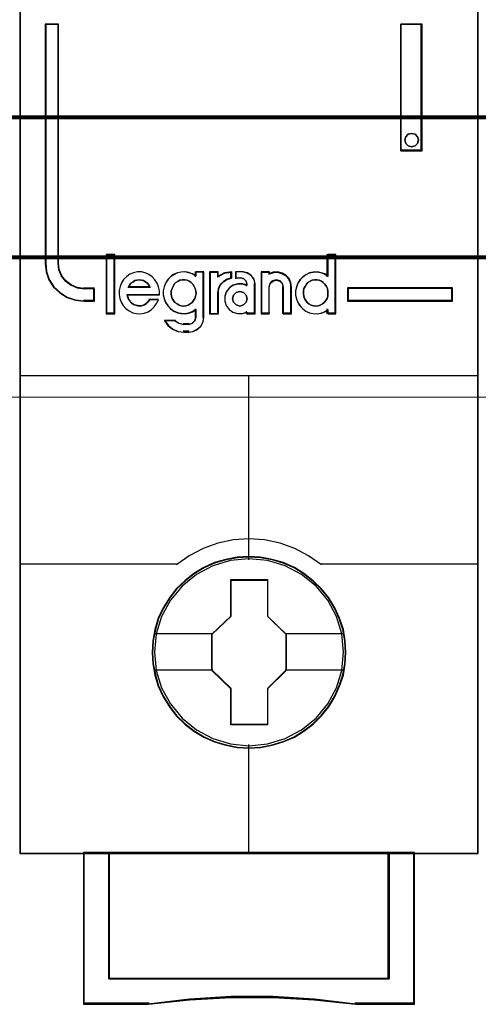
# Model space of a CAD drawing. Header units: millimetres. Extents: x -1290 to 1795, y -4192 to -1311.
# Tile 608 of 656: x 1120.82 to 1124.42, y -2956.33 to -2948.61. Entities that reach past the tile are written whole.
import ezdxf

# ---------------------------------------------------------------- set-up
doc = ezdxf.new("R2010")
doc.units = ezdxf.units.MM
doc.layers.add('30', color=7, linetype='Continuous')
doc.layers.add('45', color=7, linetype='Continuous')
doc.layers.add('Aparatura', color=7, linetype='Continuous', lineweight=13)

# ---------------------------------------------------------------- blocks, each defined once
blk = doc.blocks.new('*U393')
at = {"layer": '45', "color": 7}
for points in [[(468.391333, -233.760161), (450.418354, -233.760161), (450.418354, -315.4849), (468.391333, -315.4849), (468.391333, -233.760161)], [(453.34194, -293.834666), (453.34194, -293.345526), (452.94004, -293.345526), (452.668333, -293.307054), (452.43059, -293.202631), (452.221149, -293.05424), (452.056993, -292.85089), (451.949443, -292.609067), (451.92114, -292.345261), (451.92114, -282.969154), (451.41735, -282.969154), (451.41735, -292.345261), (451.451314, -292.680515), (451.558864, -292.999281), (451.740002, -293.279575), (451.989066, -293.510405), (452.277755, -293.686276), (452.594746, -293.796195), (452.94004, -293.834666), (453.34194, -293.834666)], [(465.362119, -282.969154), (465.362119, -287.931526), (466.199987, -287.931526), (466.199987, -282.969154), (465.362119, -282.969154)], [(466.013754, -287.382346), (466.0496, -287.511811), (466.013754, -287.653046), (465.918163, -287.741318), (465.780751, -287.782511), (465.649314, -287.741318), (465.553723, -287.653046), (465.517876, -287.511811), (465.553723, -287.382346), (465.649314, -287.282305), (465.780751, -287.252881), (465.918163, -287.282305), (466.013754, -287.382346)], [(454.129678, -294.310437), (454.129678, -292.019559), (453.821744, -292.019559), (453.821744, -294.310437), (454.129678, -294.310437)], [(467.392337, -293.310422), (463.26924, -293.310422), (463.26924, -293.834666), (467.392337, -293.834666), (467.392337, -293.310422)], [(463.202998, -307.601538), (463.18069, -307.150173), (463.108186, -306.698808), (462.952026, -306.263956), (462.773556, -305.851122), (462.539315, -305.454802), (462.25488, -305.108021), (461.925827, -304.788763), (461.557734, -304.508036), (461.184063, -304.26584), (460.749044, -304.078689), (460.319602, -303.952086), (459.862274, -303.869519), (459.404947, -303.841997), (458.947619, -303.869519), (458.501445, -303.952086), (458.049695, -304.078689), (457.636984, -304.26584), (457.246583, -304.508036), (456.884067, -304.788763), (456.549437, -305.108021), (456.281732, -305.454802), (456.036337, -305.851122), (455.841136, -306.263956), (455.718438, -306.698808), (455.629204, -307.150173), (455.601318, -307.601538), (455.629204, -308.052903), (455.718438, -308.487755), (455.841136, -308.922607), (456.036337, -309.33544), (456.281732, -309.731761), (456.549437, -310.08955), (456.884067, -310.414313), (457.246583, -310.689536), (457.636984, -310.920723), (458.049695, -311.107874), (458.501445, -311.239981), (458.947619, -311.333557), (459.404947, -311.355574), (459.862274, -311.333557), (460.319602, -311.239981), (460.749044, -311.107874), (461.184063, -310.920723), (461.557734, -310.689536), (461.925827, -310.414313), (462.25488, -310.08955), (462.539315, -309.731761), (462.773556, -309.33544), (462.952026, -308.922607), (463.108186, -308.487755), (463.18069, -308.052903), (463.202998, -307.601538)], [(463.202998, -307.601538), (463.18069, -307.150173), (463.108186, -306.698808), (462.952026, -306.263956), (462.773556, -305.851122), (462.539315, -305.454802), (462.25488, -305.108021), (461.925827, -304.788763), (461.557734, -304.508036), (461.184063, -304.26584), (460.749044, -304.078689), (460.319602, -303.952086), (459.862274, -303.869519), (459.404947, -303.841997), (458.947619, -303.869519), (458.501445, -303.952086), (458.049695, -304.078689), (457.636984, -304.26584), (457.246583, -304.508036), (456.884067, -304.788763), (456.549437, -305.108021), (456.281732, -305.454802), (456.036337, -305.851122), (455.841136, -306.263956), (455.718438, -306.698808), (455.629204, -307.150173), (455.601318, -307.601538), (455.629204, -308.052903), (455.718438, -308.487755), (455.841136, -308.922607), (456.036337, -309.33544), (456.281732, -309.731761), (456.549437, -310.08955), (456.884067, -310.414313), (457.246583, -310.689536), (457.636984, -310.920723), (458.049695, -311.107874), (458.501445, -311.239981), (458.947619, -311.333557), (459.404947, -311.355574), (459.862274, -311.333557), (460.319602, -311.239981), (460.749044, -311.107874), (461.184063, -310.920723), (461.557734, -310.689536), (461.925827, -310.414313), (462.25488, -310.08955), (462.539315, -309.731761), (462.773556, -309.33544), (462.952026, -308.922607), (463.108186, -308.487755), (463.18069, -308.052903), (463.202998, -307.601538)], [(463.185095, -307.601525), (463.162891, -307.152317), (463.09073, -306.703109), (462.935305, -306.270335), (462.757676, -305.859474), (462.524538, -305.465048), (462.241442, -305.119925), (461.913939, -304.802192), (461.54758, -304.522807), (461.17567, -304.281768), (460.7427, -304.095511), (460.315281, -303.969514), (459.860107, -303.887342), (459.404933, -303.859951), (458.94976, -303.887342), (458.505688, -303.969514), (458.056065, -304.095511), (457.645299, -304.281768), (457.256736, -304.522807), (456.895928, -304.802192), (456.562874, -305.119925), (456.296431, -305.465048), (456.052191, -305.859474), (455.85791, -306.270335), (455.73579, -306.703109), (455.646976, -307.152317), (455.619221, -307.601525), (455.646976, -308.050733), (455.73579, -308.483506), (455.85791, -308.91628), (456.052191, -309.327141), (456.296431, -309.721568), (456.562874, -310.077647), (456.895928, -310.400858), (457.256736, -310.674765), (457.645299, -310.904847), (458.056065, -311.091104), (458.505688, -311.22258), (458.94976, -311.315708), (459.404933, -311.337621), (459.860107, -311.315708), (460.315281, -311.22258), (460.7427, -311.091104), (461.17567, -310.904847), (461.54758, -310.674765), (461.913939, -310.400858), (462.241442, -310.077647), (462.524538, -309.721568), (462.757676, -309.327141), (462.935305, -308.91628), (463.09073, -308.483506), (463.162891, -308.050733), (463.185095, -307.601525)], [(458.690691, -304.745063), (460.135866, -304.745063), (460.135866, -306.173367), (460.861265, -306.879247), (460.861265, -308.307552), (460.135866, -309.024462), (460.135866, -310.441737), (458.690691, -310.441737), (458.690691, -309.024462), (457.948422, -308.307552), (457.948422, -306.879247), (458.690691, -306.173367), (458.690691, -304.745063)], [(458.690691, -304.745063), (460.135866, -304.745063), (460.135866, -304.745063), (460.135866, -306.173367), (460.135866, -306.173367), (460.861265, -306.879247), (460.861265, -306.879247), (460.861265, -308.307552), (460.861265, -308.307552), (460.135866, -309.024462), (460.135866, -309.024462), (460.135866, -310.441737), (460.135866, -310.441737), (458.690691, -310.441737), (458.690691, -310.441737), (458.690691, -309.024462), (458.690691, -309.024462), (457.948422, -308.307552), (457.948422, -308.307552), (457.948422, -306.879247), (457.948422, -306.879247), (458.690691, -306.173367), (458.690691, -306.173367), (458.690691, -304.745063), (458.690691, -304.745063)], [(458.69947, -304.763016), (460.12688, -304.763016), (460.12688, -306.181868), (460.843362, -306.883076), (460.843362, -308.301928), (460.12688, -309.014093), (460.12688, -310.421988), (458.69947, -310.421988), (458.69947, -309.014093), (457.966325, -308.301928), (457.966325, -306.883076), (458.69947, -306.181868), (458.69947, -304.763016)], [(464.903076, -315.447197), (464.903076, -320.397453), (453.906611, -320.397453), (453.906611, -315.447197), (452.910473, -315.447197), (452.910473, -321.395222), (455.453684, -321.395222), (457.073103, -321.21882), (458.703652, -321.13062), (460.334201, -321.13062), (461.964749, -321.21882), (463.589733, -321.395222), (465.899214, -321.395222), (465.899214, -315.447197), (464.903076, -315.447197)], [(459.40017, -315.447197), (453.904099, -315.447197), (453.904099, -320.402388), (464.907379, -320.402388), (464.907379, -315.447197), (459.40017, -315.447197)], [(464.907379, -320.402388), (464.907379, -315.447197), (459.40017, -315.447197), (453.904099, -315.447197), (453.904099, -320.402388), (464.907379, -320.402388)]]:
    blk.add_lwpolyline(points, close=True, dxfattribs=at)
at = {"layer": '45', "color": 139}
for points in [[(468.391333, -233.760161), (450.418354, -233.760161), (450.418354, -315.4849), (468.391333, -315.4849), (468.391333, -233.760161)], [(466.0496, -287.511811), (466.013754, -287.382346), (465.918163, -287.282305), (465.780751, -287.252881), (465.649314, -287.282305), (465.553723, -287.382346), (465.517876, -287.511811), (465.553723, -287.653046), (465.649314, -287.741318), (465.780751, -287.782511), (465.918163, -287.741318), (466.013754, -287.653046), (466.0496, -287.511811)], [(456.836231, -294.021384), (456.934421, -294.010017), (457.02106, -293.981598), (457.101922, -293.936129), (457.171233, -293.879293), (457.234768, -293.799721), (457.275199, -293.725834), (457.304079, -293.629212), (457.327182, -293.53259), (457.31563, -293.435968), (457.298303, -293.339346), (457.257871, -293.254091), (457.205888, -293.163153), (457.136578, -293.100632), (457.061491, -293.04948), (456.974852, -293.009694), (456.882438, -292.992643), (456.795799, -292.992643), (456.697609, -293.009694), (456.622522, -293.04948), (456.54166, -293.100632), (456.472349, -293.163153), (456.426142, -293.254091), (456.385711, -293.339346), (456.356831, -293.435968), (456.356831, -293.53259), (456.368383, -293.629212), (456.397262, -293.725834), (456.44347, -293.799721), (456.501229, -293.879293), (456.582091, -293.936129), (456.662954, -293.981598), (456.749592, -294.010017), (456.836231, -294.021384)], [(462.018704, -294.021384), (462.111369, -294.010017), (462.198243, -293.981598), (462.285116, -293.936129), (462.354615, -293.879293), (462.412531, -293.799721), (462.464655, -293.725834), (462.493613, -293.629212), (462.499404, -293.53259), (462.499404, -293.435968), (462.482029, -293.339346), (462.441488, -293.254091), (462.383573, -293.163153), (462.314074, -293.100632), (462.244575, -293.04948), (462.157702, -293.009694), (462.070828, -292.992643), (461.972372, -292.992643), (461.885498, -293.009694), (461.798625, -293.04948), (461.717543, -293.100632), (461.659627, -293.163153), (461.601712, -293.254091), (461.561171, -293.339346), (461.538005, -293.435968), (461.538005, -293.53259), (461.549588, -293.629212), (461.578546, -293.725834), (461.63067, -293.799721), (461.688585, -293.879293), (461.758084, -293.936129), (461.844957, -293.981598), (461.931831, -294.010017), (462.018704, -294.021384)], [(459.335916, -293.734126), (459.294355, -293.593429), (459.187485, -293.487906), (459.04499, -293.446869), (458.902496, -293.487906), (458.795625, -293.593429), (458.754064, -293.734126), (458.795625, -293.874824), (458.902496, -293.980347), (459.04499, -294.021384), (459.187485, -293.980347), (459.294355, -293.874824), (459.335916, -293.734126)], [(463.115273, -307.590647), (463.042756, -306.869521), (462.83636, -306.186929), (462.490509, -305.553879), (462.033093, -304.997897), (461.46969, -304.546505), (460.822613, -304.205209), (460.125332, -303.996027), (459.40016, -303.92997), (458.680567, -303.996027), (457.988864, -304.205209), (457.341787, -304.546505), (456.778384, -304.997897), (456.320968, -305.553879), (455.975117, -306.186929), (455.763144, -306.869521), (455.696205, -307.590647), (455.763144, -308.306269), (455.975117, -308.994366), (456.320968, -309.621911), (456.778384, -310.177893), (457.341787, -310.63479), (457.988864, -310.970581), (458.680567, -311.185268), (459.40016, -311.25683), (460.125332, -311.185268), (460.822613, -310.970581), (461.46969, -310.63479), (462.033093, -310.177893), (462.490509, -309.621911), (462.83636, -308.994366), (463.042756, -308.306269), (463.115273, -307.590647)]]:
    blk.add_lwpolyline(points, close=True, dxfattribs=at)
at = {"layer": '45', "color": 59}
for points in [[(468.37343, -233.778115), (450.436257, -233.778115), (450.436257, -315.466946), (468.37343, -315.466946), (468.37343, -233.778115)], [(465.362119, -282.969154), (465.362119, -287.931526), (466.199987, -287.931526), (466.199987, -282.969154), (465.362119, -282.969154)], [(466.013754, -287.382346), (466.0496, -287.511811), (466.013754, -287.653046), (465.918163, -287.741318), (465.780751, -287.782511), (465.649314, -287.741318), (465.553723, -287.653046), (465.517876, -287.511811), (465.553723, -287.382346), (465.649314, -287.282305), (465.780751, -287.252881), (465.918163, -287.282305), (466.013754, -287.382346)], [(454.147582, -294.32839), (454.147582, -292.001605), (453.803841, -292.001605), (453.803841, -294.32839), (454.147582, -294.32839)], [(461.233651, -293.432188), (461.233651, -293.593616), (461.262089, -293.743911), (461.318966, -293.883072), (461.40428, -294.016668), (461.512346, -294.127997), (461.637474, -294.222627), (461.76829, -294.283858), (461.916168, -294.317257), (462.069735, -294.32839), (462.223301, -294.300558), (462.365492, -294.244893), (462.490621, -294.161396), (462.490621, -294.32839), (462.809129, -294.32839), (462.809129, -292.001605), (462.490621, -292.001605), (462.490621, -292.858842), (462.365492, -292.775345), (462.223301, -292.725246), (462.069735, -292.697414), (461.916168, -292.708547), (461.76829, -292.736379), (461.637474, -292.803177), (461.512346, -292.886674), (461.40428, -292.998003), (461.318966, -293.131599), (461.262089, -293.281893), (461.233651, -293.432188)], [(454.30871, -293.57149), (454.337143, -293.72287), (454.394008, -293.87425), (454.473619, -294.003204), (454.575976, -294.120944), (454.701079, -294.216257), (454.848928, -294.283537), (454.991091, -294.317177), (455.144626, -294.32839), (455.298162, -294.300357), (455.446011, -294.24429), (455.576801, -294.16019), (455.684845, -294.053664), (455.781515, -293.919103), (455.849753, -293.778937), (455.502876, -293.778937), (455.446011, -293.851823), (455.377773, -293.919103), (455.298162, -293.969563), (455.224238, -293.997597), (455.13894, -294.014417), (455.047956, -294.003204), (454.962658, -293.986383), (454.877361, -293.95835), (454.79775, -293.902283), (454.740884, -293.835003), (454.684019, -293.75651), (454.655587, -293.67241), (454.627154, -293.58831), (455.889559, -293.58831), (455.889559, -293.425717), (455.861126, -293.263123), (455.798575, -293.122957), (455.713277, -292.988397), (455.61092, -292.876263), (455.474444, -292.78095), (455.337968, -292.724883), (455.184432, -292.685637), (455.030896, -292.685637), (454.877361, -292.71367), (454.735198, -292.769737), (454.610095, -292.86505), (454.490678, -292.971577), (454.405381, -293.106137), (454.348516, -293.257517), (454.30871, -293.408897), (454.30871, -293.57149)], [(456.13058, -293.119919), (456.073737, -293.270248), (456.045316, -293.420576), (456.045316, -293.58204), (456.073737, -293.732369), (456.13058, -293.871562), (456.221528, -294.005188), (456.323845, -294.116542), (456.448898, -294.211193), (456.596689, -294.272438), (456.738795, -294.305845), (456.89227, -294.31698), (457.04006, -294.289142), (457.182167, -294.233464), (457.318589, -294.149948), (457.318589, -294.467309), (457.278799, -294.606502), (457.170798, -294.701153), (457.04006, -294.740127), (456.835427, -294.740127), (456.653531, -294.701153), (456.488688, -294.606502), (456.096474, -294.606502), (456.227212, -294.790237), (456.403424, -294.92943), (456.613741, -295.024081), (456.835427, -295.05192), (457.04006, -295.05192), (457.221956, -295.024081), (457.381115, -294.940565), (457.517538, -294.818075), (457.602801, -294.645476), (457.636907, -294.467309), (457.636907, -292.685637), (457.318589, -292.685637), (457.318589, -292.847101), (457.182167, -292.763585), (457.04006, -292.713475), (456.89227, -292.685637), (456.738795, -292.696772), (456.596689, -292.724611), (456.448898, -292.791424), (456.323845, -292.874939), (456.221528, -292.986294), (456.13058, -293.119919)], [(457.860696, -292.685637), (457.860696, -294.32839), (458.185693, -294.32839), (458.185693, -293.50421), (458.21471, -293.341617), (458.290156, -293.179023), (458.412029, -293.055677), (458.557117, -292.971577), (458.725419, -292.921117), (458.725419, -292.685637), (458.441047, -292.724883), (458.185693, -292.859443), (458.185693, -292.685637), (457.860696, -292.685637)], [(457.878599, -292.70359), (457.878599, -294.310437), (458.190138, -294.310437), (458.190138, -293.504271), (458.217954, -293.345232), (458.290276, -293.186193), (458.407103, -293.065542), (458.546183, -292.98328), (458.707516, -292.933923), (458.707516, -292.70359), (458.434919, -292.741979), (458.190138, -292.873598), (458.190138, -292.70359), (457.878599, -292.70359)], [(458.510615, -293.476177), (458.453291, -293.644377), (458.453291, -293.835003), (458.510615, -294.003204), (458.625264, -294.16019), (458.768576, -294.26111), (458.957747, -294.317177), (459.141185, -294.317177), (459.324624, -294.26111), (459.324624, -294.32839), (459.645641, -294.32839), (459.645641, -293.15099), (459.605514, -292.971577), (459.496597, -292.820197), (459.341821, -292.724883), (459.158382, -292.685637), (458.89469, -292.685637), (458.89469, -292.921117), (459.083861, -292.921117), (459.19851, -292.94915), (459.284496, -293.038857), (459.324624, -293.15099), (459.324624, -293.21827), (459.141185, -293.162203), (458.957747, -293.162203), (458.768576, -293.21827), (458.625264, -293.324797), (458.510615, -293.476177)], [(459.880172, -292.685637), (459.880172, -294.32839), (460.189725, -294.32839), (460.189725, -293.274337), (460.229852, -293.13417), (460.333036, -293.038857), (460.470615, -292.99961), (460.619659, -293.038857), (460.711378, -293.13417), (460.751505, -293.274337), (460.751505, -294.32839), (461.072523, -294.32839), (461.072523, -293.274337), (461.04386, -293.106137), (460.975071, -292.943543), (460.860422, -292.820197), (460.705646, -292.736097), (460.539404, -292.685637), (460.355966, -292.69685), (460.189725, -292.752917), (460.189725, -292.685637), (459.880172, -292.685637)], [(459.898075, -292.70359), (459.898075, -294.310437), (460.198332, -294.310437), (460.198332, -293.279423), (460.237254, -293.14232), (460.33734, -293.04909), (460.470787, -293.010701), (460.615355, -293.04909), (460.70432, -293.14232), (460.743242, -293.279423), (460.743242, -294.310437), (461.054619, -294.310437), (461.054619, -293.279423), (461.026818, -293.114899), (460.960094, -292.95586), (460.848888, -292.835209), (460.69876, -292.752947), (460.537511, -292.70359), (460.359581, -292.714559), (460.198332, -292.7694), (460.198332, -292.70359), (459.898075, -292.70359)], [(455.483181, -293.204422), (455.529705, -293.297854), (454.663193, -293.297854), (454.715532, -293.204422), (454.773687, -293.129677), (454.843474, -293.079846), (454.930707, -293.023787), (455.012124, -293.005101), (455.099357, -292.992643), (455.186589, -293.005101), (455.273822, -293.023787), (455.35524, -293.079846), (455.425026, -293.129677), (455.483181, -293.204422)], [(455.529705, -293.297854), (454.663193, -293.297854), (454.715532, -293.204422), (454.773687, -293.129677), (454.843474, -293.079846), (454.930707, -293.023787), (455.012124, -293.005101), (455.099357, -292.992643), (455.186589, -293.005101), (455.273822, -293.023787), (455.35524, -293.079846), (455.425026, -293.129677), (455.483181, -293.204422), (455.529705, -293.297854)], [(457.234768, -293.799721), (457.171233, -293.879293), (457.101922, -293.936129), (457.02106, -293.981598), (456.934421, -294.010017), (456.836231, -294.021384), (456.749592, -294.010017), (456.662954, -293.981598), (456.582091, -293.936129), (456.501229, -293.879293), (456.44347, -293.799721), (456.397262, -293.725834), (456.368383, -293.629212), (456.356831, -293.53259), (456.356831, -293.435968), (456.385711, -293.339346), (456.426142, -293.254091), (456.472349, -293.163153), (456.54166, -293.100632), (456.622522, -293.04948), (456.697609, -293.009694), (456.795799, -292.992643), (456.882438, -292.992643), (456.974852, -293.009694), (457.061491, -293.04948), (457.136578, -293.100632), (457.205888, -293.163153), (457.257871, -293.254091), (457.298303, -293.339346), (457.31563, -293.435968), (457.327182, -293.53259), (457.304079, -293.629212), (457.275199, -293.725834), (457.234768, -293.799721)], [(456.426142, -293.254091), (456.472349, -293.163153), (456.54166, -293.100632), (456.622522, -293.04948), (456.697609, -293.009694), (456.795799, -292.992643), (456.882438, -292.992643), (456.974852, -293.009694), (457.061491, -293.04948), (457.136578, -293.100632), (457.205888, -293.163153), (457.257871, -293.254091), (457.298303, -293.339346), (457.31563, -293.435968), (457.327182, -293.53259), (457.304079, -293.629212), (457.275199, -293.725834), (457.234768, -293.799721), (457.171233, -293.879293), (457.101922, -293.936129), (457.02106, -293.981598), (456.934421, -294.010017), (456.836231, -294.021384), (456.749592, -294.010017), (456.662954, -293.981598), (456.582091, -293.936129), (456.501229, -293.879293), (456.44347, -293.799721), (456.397262, -293.725834), (456.368383, -293.629212), (456.356831, -293.53259), (456.356831, -293.435968), (456.385711, -293.339346), (456.426142, -293.254091)], [(462.157702, -293.009694), (462.244575, -293.04948), (462.314074, -293.100632), (462.383573, -293.163153), (462.441488, -293.254091), (462.482029, -293.339346), (462.499404, -293.435968), (462.499404, -293.53259), (462.493613, -293.629212), (462.464655, -293.725834), (462.412531, -293.799721), (462.354615, -293.879293), (462.285116, -293.936129), (462.198243, -293.981598), (462.111369, -294.010017), (462.018704, -294.021384), (461.931831, -294.010017), (461.844957, -293.981598), (461.758084, -293.936129), (461.688585, -293.879293), (461.63067, -293.799721), (461.578546, -293.725834), (461.549588, -293.629212), (461.538005, -293.53259), (461.538005, -293.435968), (461.561171, -293.339346), (461.601712, -293.254091), (461.659627, -293.163153), (461.717543, -293.100632), (461.798625, -293.04948), (461.885498, -293.009694), (461.972372, -292.992643), (462.070828, -292.992643), (462.157702, -293.009694)], [(461.561171, -293.339346), (461.601712, -293.254091), (461.659627, -293.163153), (461.717543, -293.100632), (461.798625, -293.04948), (461.885498, -293.009694), (461.972372, -292.992643), (462.070828, -292.992643), (462.157702, -293.009694), (462.244575, -293.04948), (462.314074, -293.100632), (462.383573, -293.163153), (462.441488, -293.254091), (462.482029, -293.339346), (462.499404, -293.435968), (462.499404, -293.53259), (462.493613, -293.629212), (462.464655, -293.725834), (462.412531, -293.799721), (462.354615, -293.879293), (462.285116, -293.936129), (462.198243, -293.981598), (462.111369, -294.010017), (462.018704, -294.021384), (461.931831, -294.010017), (461.844957, -293.981598), (461.758084, -293.936129), (461.688585, -293.879293), (461.63067, -293.799721), (461.578546, -293.725834), (461.549588, -293.629212), (461.538005, -293.53259), (461.538005, -293.435968), (461.561171, -293.339346)], [(467.374434, -293.328375), (463.288933, -293.328375), (463.288933, -293.816713), (467.374434, -293.816713), (467.374434, -293.328375)], [(459.294355, -293.593429), (459.335916, -293.734126), (459.294355, -293.874824), (459.187485, -293.980347), (459.04499, -294.021384), (458.902496, -293.980347), (458.795625, -293.874824), (458.754064, -293.734126), (458.795625, -293.593429), (458.902496, -293.487906), (459.04499, -293.446869), (459.187485, -293.487906), (459.294355, -293.593429)], [(458.754064, -293.734126), (458.795625, -293.593429), (458.902496, -293.487906), (459.04499, -293.446869), (459.187485, -293.487906), (459.294355, -293.593429), (459.335916, -293.734126), (459.294355, -293.874824), (459.187485, -293.980347), (459.04499, -294.021384), (458.902496, -293.980347), (458.795625, -293.874824), (458.754064, -293.734126)], [(464.903076, -315.447197), (464.903076, -320.397453), (453.906611, -320.397453), (453.906611, -315.447197), (452.910473, -315.447197), (452.910473, -321.395222), (455.453684, -321.395222), (457.073103, -321.21882), (458.703652, -321.13062), (460.334201, -321.13062), (461.964749, -321.21882), (463.589733, -321.395222), (465.899214, -321.395222), (465.899214, -315.447197), (464.903076, -315.447197)], [(464.887919, -315.465151), (464.887919, -320.384029), (453.921768, -320.384029), (453.921768, -315.465151), (452.928377, -315.465151), (452.928377, -321.375473), (455.464577, -321.375473), (457.079531, -321.20019), (458.705585, -321.112548), (460.331639, -321.112548), (461.957692, -321.20019), (463.578197, -321.375473), (465.88131, -321.375473), (465.88131, -315.465151), (464.887919, -315.465151)], [(459.40017, -315.447197), (453.904099, -315.447197), (453.904099, -320.402388), (464.907379, -320.402388), (464.907379, -315.447197), (459.40017, -315.447197)], [(464.907379, -320.402388), (464.907379, -315.447197), (459.40017, -315.447197), (453.904099, -315.447197), (453.904099, -320.402388), (464.907379, -320.402388)], [(459.399294, -315.465151), (453.922002, -315.465151), (453.922002, -320.384434), (464.887685, -320.384434), (464.887685, -315.465151), (459.399294, -315.465151)]]:
    blk.add_lwpolyline(points, close=True, dxfattribs=at)
at = {"layer": '45', "color": 139}
for points in [[(451.41735, -282.969154), (451.41735, -292.3517)], [(451.41735, -282.969154), (451.949074, -282.969154)], [(451.911477, -282.969154), (451.911477, -292.3517)], [(465.362119, -287.931526), (465.362119, -282.969154)], [(465.362119, -282.969154), (466.199987, -282.969154)], [(466.1606, -287.931526), (466.1606, -282.969154)], [(465.362119, -287.893824), (466.199987, -287.893824)], [(453.803841, -292.001605), (453.803841, -294.32839)], [(453.803841, -292.001605), (454.147582, -292.001605)], [(454.108195, -292.001605), (454.108195, -294.32839)], [(462.460017, -292.001605), (462.460017, -292.883126)], [(462.460017, -292.001605), (462.809129, -292.001605)], [(462.771532, -292.001605), (462.771532, -294.32839)], [(451.41735, -292.312202), (451.451493, -292.654897), (451.55961, -292.980738), (451.741704, -293.267254), (451.992081, -293.503207), (452.282292, -293.682982), (452.600955, -293.795341), (452.94807, -293.834666)], [(451.911477, -292.312202), (451.940272, -292.585412), (452.04969, -292.835855), (452.216696, -293.046455), (452.429774, -293.200135), (452.671645, -293.308281), (452.94807, -293.348124)], [(455.889559, -293.58831), (455.889559, -293.425717), (455.861126, -293.263123), (455.798575, -293.122957), (455.713277, -292.988397), (455.61092, -292.876263), (455.474444, -292.78095), (455.337968, -292.724883), (455.184432, -292.685637), (455.030896, -292.685637), (454.877361, -292.71367), (454.735198, -292.769737), (454.610095, -292.86505), (454.490678, -292.971577), (454.405381, -293.106137), (454.348516, -293.257517), (454.30871, -293.408897), (454.30871, -293.57149), (454.337143, -293.72287), (454.394008, -293.87425), (454.473619, -294.003204), (454.575976, -294.120944), (454.701079, -294.216257), (454.848928, -294.283537), (454.991091, -294.317177), (455.144626, -294.32839), (455.298162, -294.300357), (455.446011, -294.24429), (455.576801, -294.16019), (455.684845, -294.053664), (455.781515, -293.919103), (455.849753, -293.778937)], [(457.327182, -292.84823), (457.189839, -292.76413), (457.046774, -292.71367), (456.897986, -292.685637), (456.743475, -292.69685), (456.60041, -292.724883), (456.451622, -292.792163), (456.325724, -292.876263), (456.222717, -292.988397), (456.131155, -293.122957), (456.073929, -293.274337), (456.045316, -293.425717), (456.045316, -293.58831), (456.073929, -293.73969), (456.131155, -293.879857), (456.222717, -294.014417), (456.325724, -294.12655), (456.451622, -294.221864), (456.60041, -294.283537), (456.743475, -294.317177), (456.897986, -294.32839), (457.046774, -294.300357), (457.189839, -294.24429), (457.327182, -294.16019)], [(457.287795, -292.685637), (457.287795, -292.883126)], [(457.287795, -292.685637), (457.636907, -292.685637)], [(457.59931, -292.685637), (457.59931, -294.47561)], [(457.860696, -292.685637), (457.860696, -294.32839)], [(457.860696, -292.685637), (458.209808, -292.685637)], [(458.725419, -292.685637), (458.433001, -292.732664), (458.170421, -292.893898)], [(458.170421, -292.685637), (458.170421, -292.893898)], [(458.725419, -292.915443), (458.552355, -292.967957), (458.403162, -293.055481), (458.27784, -293.183849), (458.200259, -293.353061), (458.170421, -293.522274)], [(458.686032, -292.685637), (458.686032, -292.953145)], [(458.881176, -292.685637), (458.881176, -292.953145)], [(459.174788, -292.685637), (458.881176, -292.685637)], [(458.881176, -292.915443), (459.103175, -292.915443)], [(459.335916, -293.177565), (459.290562, -293.049701), (459.193373, -292.947409), (459.063788, -292.915443)], [(459.645641, -293.177565), (459.603621, -292.987906), (459.489568, -292.827881), (459.327491, -292.727125), (459.135401, -292.685637)], [(459.880172, -292.685637), (459.880172, -294.32839)], [(459.880172, -292.685637), (460.218542, -292.685637)], [(461.072523, -293.297854), (461.043517, -293.122935), (460.973904, -292.953846), (460.857882, -292.825572), (460.701253, -292.738113), (460.533021, -292.685637), (460.347387, -292.697298), (460.179155, -292.755604)], [(460.179155, -292.685637), (460.179155, -292.789768)], [(462.499404, -292.84823), (462.373402, -292.76413), (462.230217, -292.71367), (462.075577, -292.685637), (461.920938, -292.69685), (461.772026, -292.724883), (461.640296, -292.792163), (461.514293, -292.876263), (461.405473, -292.988397), (461.319562, -293.122957), (461.262288, -293.274337), (461.233651, -293.425717), (461.233651, -293.58831), (461.262288, -293.73969), (461.319562, -293.879857), (461.405473, -294.014417), (461.514293, -294.12655), (461.640296, -294.221864), (461.772026, -294.283537), (461.920938, -294.317177), (462.075577, -294.32839), (462.230217, -294.300357), (462.373402, -294.24429), (462.499404, -294.16019)], [(452.910473, -293.310422), (453.34194, -293.310422)], [(453.304343, -293.310422), (453.304343, -293.834666)], [(453.304343, -293.310422), (453.304343, -293.834666)], [(455.529705, -293.297854), (455.483181, -293.204422), (455.425026, -293.129677), (455.35524, -293.079846), (455.273822, -293.023787), (455.186589, -293.005101), (455.099357, -292.992643), (455.012124, -293.005101), (454.930707, -293.023787), (454.843474, -293.079846), (454.773687, -293.129677), (454.715532, -293.204422), (454.663193, -293.297854)], [(454.663193, -293.260152), (455.529705, -293.260152)], [(459.335916, -293.207284), (459.1501, -293.150635), (458.964285, -293.150635), (458.772662, -293.207284), (458.627493, -293.314919), (458.511358, -293.467873), (458.453291, -293.637822), (458.453291, -293.830431), (458.511358, -294.00038), (458.627493, -294.158999), (458.772662, -294.260968), (458.964285, -294.317618), (459.1501, -294.317618), (459.335916, -294.260968)], [(459.296529, -293.139863), (459.296529, -293.243993)], [(459.608044, -293.139863), (459.608044, -294.32839)], [(460.761008, -293.297854), (460.719447, -293.142134), (460.62445, -293.036245), (460.470081, -292.992643), (460.327587, -293.036245), (460.220716, -293.142134), (460.179155, -293.297854)], [(460.179155, -293.260152), (460.179155, -294.32839)], [(460.723411, -293.260152), (460.723411, -294.32839)], [(461.033136, -293.260152), (461.033136, -294.32839)], [(463.26924, -293.310422), (467.392337, -293.310422)], [(463.26924, -293.310422), (463.26924, -293.834666)], [(467.35474, -293.834666), (467.35474, -293.310422)], [(454.618435, -293.567158), (455.889559, -293.567158)], [(454.618435, -293.567158), (454.64744, -293.656808), (454.676445, -293.746458), (454.734456, -293.830131), (454.792467, -293.901851), (454.873682, -293.961617), (454.960699, -293.991501), (455.047715, -294.00943), (455.140533, -294.021384), (455.227549, -294.003454), (455.302963, -293.973571), (455.384178, -293.919781), (455.453791, -293.848061), (455.511802, -293.770364)], [(457.860696, -294.32839), (458.209808, -294.32839), (458.209808, -293.484571)], [(452.910473, -293.796964), (453.34194, -293.796964)], [(455.474205, -293.753875), (455.850172, -293.753875)], [(463.26924, -293.796964), (467.392337, -293.796964)], [(453.803841, -294.290688), (454.147582, -294.290688)], [(457.015667, -295.05192), (457.204997, -295.022681), (457.370661, -294.934965), (457.512659, -294.806315), (457.601407, -294.625035), (457.636907, -294.437907)], [(457.015667, -294.744913), (457.161889, -294.701055), (457.28268, -294.594543), (457.327182, -294.437907)], [(457.287795, -294.125515), (457.287795, -294.47561)], [(459.296529, -294.224259), (459.296529, -294.32839)], [(459.296529, -294.290688), (459.645641, -294.290688)], [(459.880172, -294.290688), (460.218542, -294.290688)], [(460.723411, -294.290688), (461.072523, -294.290688)], [(462.460017, -294.125515), (462.460017, -294.32839)], [(462.460017, -294.290688), (462.809129, -294.290688)], [(456.095445, -294.574354), (456.229746, -294.77135), (456.410761, -294.920589), (456.626811, -295.022072), (456.854539, -295.05192)], [(456.095445, -294.574354), (456.516169, -294.574354)], [(456.478573, -294.574354), (456.657311, -294.695167), (456.854539, -294.744913)], [(456.816942, -294.707211), (457.055054, -294.707211)], [(457.055054, -295.012422), (456.816942, -295.012422)], [(450.418354, -296.748534), (468.391333, -296.748534)], [(459.380674, -296.748534), (459.380674, -303.973058)], [(462.24876, -304.165162), (461.734732, -303.811948), (461.198355, -303.5214), (460.622867, -303.316308), (460.013855, -303.185277), (459.399256, -303.145398), (458.795832, -303.185277), (458.18682, -303.316308), (457.611332, -303.5214), (457.063781, -303.811948), (456.560927, -304.165162)], [(450.418354, -304.125664), (456.600314, -304.125664)], [(462.209373, -304.125664), (468.391333, -304.125664)], [(459.380674, -311.213741), (459.380674, -315.4849)], [(452.910473, -315.447197), (452.910473, -321.395222)], [(453.904099, -315.447197), (453.904099, -320.402388)], [(464.867992, -320.402388), (464.867992, -315.447197)], [(465.861617, -315.447197), (465.861617, -321.395222)], [(453.904099, -320.364686), (464.907379, -320.364686)], [(463.596868, -321.395222), (461.968836, -321.194141), (460.33523, -321.093601), (458.701623, -321.093601), (457.068016, -321.194141), (455.44556, -321.395222)], [(455.484947, -321.355724), (452.910473, -321.355724)], [(465.899214, -321.355724), (463.559271, -321.355724)]]:
    blk.add_lwpolyline(points, dxfattribs=at)
at = {"layer": '45', "color": 1}
for points in [[(453.34194, -293.834666), (453.34194, -293.345526), (452.94004, -293.345526), (452.668333, -293.307054), (452.43059, -293.202631), (452.221149, -293.05424), (452.056993, -292.85089), (451.949443, -292.609067), (451.92114, -292.345261), (451.92114, -282.969154), (451.41735, -282.969154), (451.41735, -292.345261), (451.451314, -292.680515), (451.558864, -292.999281), (451.740002, -293.279575), (451.989066, -293.510405), (452.277755, -293.686276), (452.594746, -293.796195), (452.94004, -293.834666), (453.34194, -293.834666)], [(453.324036, -293.816713), (453.324036, -293.329189), (452.929614, -293.329189), (452.662962, -293.290844), (452.429642, -293.186766), (452.224098, -293.038866), (452.062996, -292.836187), (451.957446, -292.595164), (451.92967, -292.33223), (451.92967, -282.987108), (451.435253, -282.987108), (451.435253, -292.33223), (451.468585, -292.666375), (451.574134, -292.984088), (451.751902, -293.263455), (451.996333, -293.493523), (452.27965, -293.668812), (452.590744, -293.778368), (452.929614, -293.816713), (453.324036, -293.816713)], [(467.392337, -293.310422), (463.26924, -293.310422), (463.26924, -293.834666), (467.392337, -293.834666), (467.392337, -293.310422)]]:
    blk.add_lwpolyline(points, close=True, dxfattribs=at)
at = {"layer": '45', "color": 7}
for points in [[(455.672931, -306.865382), (457.987809, -306.865382)], [(460.823669, -306.865382), (463.131386, -306.865382)], [(455.672931, -308.283715), (457.987809, -308.283715)], [(460.823669, -308.283715), (463.131386, -308.283715)]]:
    blk.add_lwpolyline(points, dxfattribs=at)
at = {"layer": '45', "color": 140}
blk.add_lwpolyline([(464.887685, -320.384434), (464.887685, -315.465151), (459.399294, -315.465151), (453.922002, -315.465151), (453.922002, -320.384434), (464.887685, -320.384434)], close=True, dxfattribs=at)
blk = doc.blocks.new('*U396')
at = {"layer": '30', "color": 7}
for points in [[(548.842747, -412.491734), (117.158256, -412.491734), (117.158256, -414.006535), (117.158256, -435.076037), (117.158256, -436.590837), (548.842747, -436.590837), (548.842747, -435.076037), (548.842747, -414.006535), (548.842747, -412.491734)], [(117.158256, -436.50466), (548.842747, -436.50466), (117.158256, -436.50466)], [(548.842747, -436.50466), (117.158256, -436.50466), (117.158256, -437.981926), (117.158256, -439.542811), (117.158256, -442.07925), (548.842747, -442.07925), (548.842747, -439.542811), (548.842747, -437.981926), (548.842747, -436.50466)], [(548.79978, -436.545953), (117.201224, -436.545953), (117.201224, -438.000858), (117.201224, -439.538117), (117.201224, -442.036161), (548.79978, -442.036161), (548.79978, -439.538117), (548.79978, -438.000858), (548.79978, -436.545953)], [(117.158256, -441.991277), (548.842747, -441.991277), (117.158256, -441.991277)]]:
    blk.add_lwpolyline(points, close=True, dxfattribs=at)

msp = doc.modelspace()

# ---------------------------------------------------------------- linework, layer by layer
at = {"layer": 'Aparatura', "color": 7, "lineweight": 13}
msp.add_lwpolyline([(1070.4596, -2942.5658), (1156.8252, -2942.5658), (1156.8252, -2951.5713), (1070.4596, -2951.5713), (1070.4596, -2942.5658)], close=True, dxfattribs=at)
msp.add_lwpolyline([(1070.4596, -2951.5713), (1156.8252, -2951.5713)], dxfattribs=at)

# ---------------------------------------------------------------- block references
at = {"layer": 'Aparatura', "color": 7, "lineweight": 13, "xscale": 0.2, "yscale": 0.2, "zscale": 0.2}
for name, p in [('*U393', (1030.7383, -2892.0529)), ('*U396', (1046.9424, -2862.0686))]:
    msp.add_blockref(name, p, dxfattribs=at)

doc.saveas('drawing.dxf')
